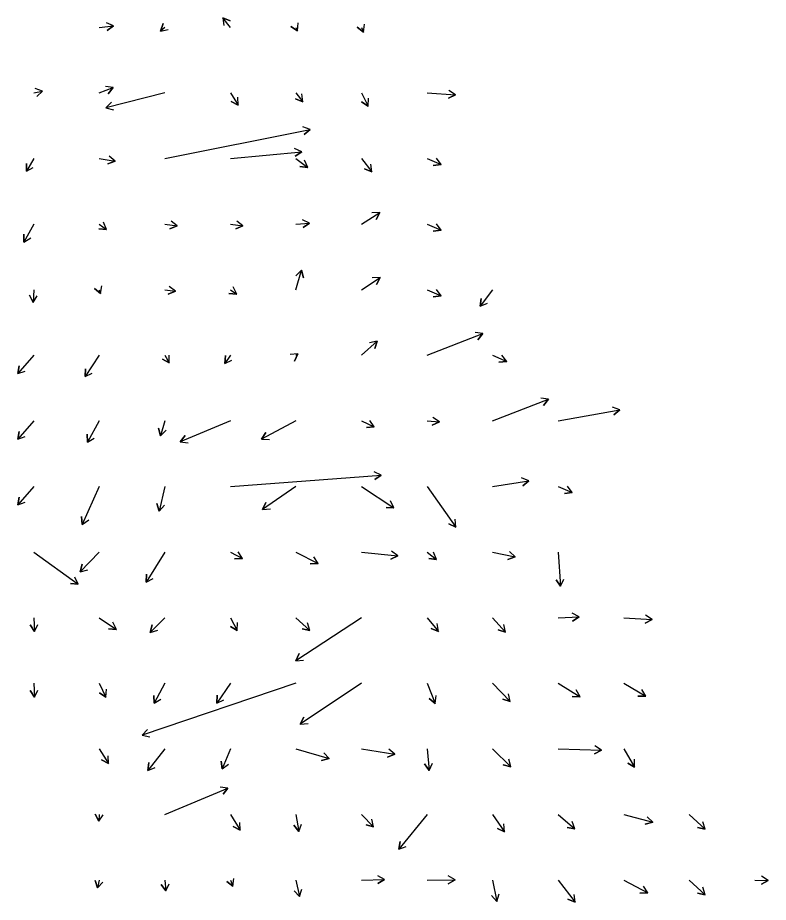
# Model space of a CAD drawing. Extents: x 954385 to 988206, y 1868364 to 1924553.
# Drawn here: x 959945 to 960517, y 1909852 to 1910526 of the extents above; entities that cross this region are included whole.
import ezdxf

# ---------------------------------------------------------------- set-up
doc = ezdxf.new("R2010")
doc.units = 0
doc.layers.add('Slopes', color=7, linetype='Continuous')

msp = doc.modelspace()

# ---------------------------------------------------------------- linework, layer by layer
at = {"layer": 'Slopes'}
for points in [[(960107.13, 1910518.93), (960101.51, 1910526.33), (960107.04, 1910524), (960101.51, 1910526.33), (960102.26, 1910520.37)], [(960007.13, 1910518.93), (960018.11, 1910520.1), (960013.26, 1910516.57), (960018.11, 1910520.1), (960012.62, 1910522.53)], [(960057.13, 1910518.93), (960053.87, 1910516.12), (960055.85, 1910521.78), (960053.87, 1910516.12), (960059.77, 1910517.24)], [(960157.13, 1910518.93), (960158.38, 1910516.42), (960153.38, 1910519.73), (960158.38, 1910516.42), (960158.75, 1910522.4)], [(960207.13, 1910518.93), (960208.59, 1910515.4), (960203.83, 1910519.05), (960208.59, 1910515.4), (960209.38, 1910521.35)], [(960007.13, 1910468.93), (960017.84, 1910473.07), (960014.07, 1910468.4), (960017.84, 1910473.07), (960011.91, 1910473.99)], [(959957.13, 1910468.93), (959963.88, 1910470.39), (959959.44, 1910466.36), (959963.88, 1910470.39), (959958.16, 1910472.22)], [(960057.13, 1910468.93), (960012.12, 1910457.68), (960016.44, 1910461.85), (960012.12, 1910457.68), (960017.89, 1910456.03)], [(960107.13, 1910468.93), (960113.2, 1910459.75), (960107.83, 1910462.43), (960113.2, 1910459.75), (960112.84, 1910465.74)], [(960157.13, 1910468.93), (960162.48, 1910462.23), (960156.9, 1910464.42), (960162.48, 1910462.23), (960161.58, 1910468.16)], [(960207.13, 1910468.93), (960212.16, 1910458.93), (960207.15, 1910462.22), (960212.16, 1910458.93), (960212.51, 1910464.92)], [(960257.13, 1910468.93), (960278.79, 1910467.52), (960273.41, 1910464.87), (960278.79, 1910467.52), (960273.8, 1910470.85)], [(960057.13, 1910418.93), (960168.07, 1910441.13), (960163.56, 1910437.17), (960168.07, 1910441.13), (960162.39, 1910443.05)], [(960107.13, 1910418.93), (960161.58, 1910424.14), (960156.69, 1910420.66), (960161.58, 1910424.14), (960156.12, 1910426.63)], [(959957.13, 1910418.93), (959951.61, 1910409.2), (959951.57, 1910415.2), (959951.61, 1910409.2), (959956.78, 1910412.24)], [(960007.13, 1910418.93), (960019.36, 1910417.06), (960013.77, 1910414.88), (960019.36, 1910417.06), (960014.67, 1910420.81)], [(960157.13, 1910418.93), (960166.16, 1910412.13), (960160.2, 1910412.86), (960166.16, 1910412.13), (960163.81, 1910417.65)], [(960207.13, 1910418.93), (960215.14, 1910408.75), (960209.57, 1910410.98), (960215.14, 1910408.75), (960214.29, 1910414.69)], [(960257.13, 1910418.93), (960267.9, 1910414.33), (960261.95, 1910413.61), (960267.9, 1910414.33), (960264.3, 1910419.13)], [(960057.13, 1910368.93), (960066.61, 1910367.63), (960061.06, 1910365.36), (960066.61, 1910367.63), (960061.87, 1910371.31)], [(960107.13, 1910368.93), (960116.76, 1910367.57), (960111.2, 1910365.33), (960116.76, 1910367.57), (960112.03, 1910371.27)], [(960157.13, 1910368.93), (960167.56, 1910369.79), (960162.63, 1910366.37), (960167.56, 1910369.79), (960162.14, 1910372.35)], [(960207.13, 1910368.93), (960221.04, 1910377.79), (960218.27, 1910372.46), (960221.04, 1910377.79), (960215.04, 1910377.52)], [(959957.13, 1910368.93), (959949.75, 1910355.32), (959949.59, 1910361.32), (959949.75, 1910355.32), (959954.86, 1910358.46)], [(960007.13, 1910368.93), (960012.74, 1910364.87), (960006.77, 1910365.48), (960012.74, 1910364.87), (960010.29, 1910370.34)], [(960257.13, 1910368.93), (960267.9, 1910364.33), (960261.95, 1910363.61), (960267.9, 1910364.33), (960264.3, 1910369.13)], [(960157.13, 1910318.93), (960161.39, 1910333.82), (960162.85, 1910328), (960161.39, 1910333.82), (960157.08, 1910329.65)], [(960207.13, 1910318.93), (960221.4, 1910328.33), (960218.71, 1910322.97), (960221.4, 1910328.33), (960215.41, 1910327.98)], [(959957.13, 1910318.93), (959956.62, 1910309.33), (959953.9, 1910314.68), (959956.62, 1910309.33), (959959.89, 1910314.36)], [(960007.13, 1910318.93), (960008.19, 1910316.08), (960003.57, 1910319.9), (960008.19, 1910316.08), (960009.19, 1910321.99)], [(960057.13, 1910318.93), (960065.26, 1910317.89), (960059.73, 1910315.57), (960065.26, 1910317.89), (960060.49, 1910321.52)], [(960107.13, 1910318.93), (960112.01, 1910315.65), (960106.02, 1910316.06), (960112.01, 1910315.65), (960109.37, 1910321.04)], [(960257.13, 1910318.93), (960267.9, 1910314.33), (960261.95, 1910313.61), (960267.9, 1910314.33), (960264.3, 1910319.13)], [(960307.13, 1910318.93), (960297.67, 1910306.35), (960298.39, 1910312.3), (960297.67, 1910306.35), (960303.19, 1910308.7)], [(960257.13, 1910268.93), (960299.76, 1910285.45), (960296, 1910280.78), (960299.76, 1910285.45), (960293.84, 1910286.37)], [(960207.13, 1910268.93), (960219.17, 1910279.72), (960217.3, 1910274.02), (960219.17, 1910279.72), (960213.29, 1910278.48)], [(960157.13, 1910268.93), (960158.7, 1910270.02), (960156.15, 1910264.59), (960158.7, 1910270.02), (960152.72, 1910269.51)], [(959957.13, 1910268.93), (959944.94, 1910255), (959946.1, 1910260.89), (959944.94, 1910255), (959950.62, 1910256.94)], [(960007.13, 1910268.93), (959996.33, 1910252.77), (959996.72, 1910258.75), (959996.33, 1910252.77), (960001.71, 1910255.42)], [(960057.13, 1910268.93), (960060.51, 1910263.11), (960055.31, 1910266.1), (960060.51, 1910263.11), (960060.49, 1910269.11)], [(960107.13, 1910268.93), (960102.95, 1910262.7), (960103.36, 1910268.69), (960102.95, 1910262.7), (960108.34, 1910265.34)], [(960307.13, 1910268.93), (960317.9, 1910264.33), (960311.95, 1910263.61), (960317.9, 1910264.33), (960314.3, 1910269.13)], [(960307.13, 1910218.93), (960349.76, 1910235.45), (960346, 1910230.78), (960349.76, 1910235.45), (960343.84, 1910236.37)], [(960357.13, 1910218.93), (960404.21, 1910227.44), (960399.63, 1910223.56), (960404.21, 1910227.44), (960398.56, 1910229.47)], [(959957.13, 1910218.93), (959944.94, 1910205), (959946.1, 1910210.89), (959944.94, 1910205), (959950.62, 1910206.94)], [(960007.13, 1910218.93), (959998.14, 1910202.75), (959998.04, 1910208.75), (959998.14, 1910202.75), (960003.28, 1910205.83)], [(960057.13, 1910218.93), (960053.81, 1910207.66), (960052.4, 1910213.49), (960053.81, 1910207.66), (960058.16, 1910211.8)], [(960107.13, 1910218.93), (960068.97, 1910203.04), (960072.61, 1910207.8), (960068.97, 1910203.04), (960074.92, 1910202.26)], [(960157.13, 1910218.93), (960130.97, 1910204.98), (960134.14, 1910210.07), (960130.97, 1910204.98), (960136.96, 1910204.77)], [(960207.13, 1910218.93), (960216.95, 1910214.37), (960210.98, 1910213.84), (960216.95, 1910214.37), (960213.5, 1910219.28)], [(960257.13, 1910218.93), (960266.55, 1910218.11), (960261.11, 1910215.57), (960266.55, 1910218.11), (960261.63, 1910221.55)], [(960107.13, 1910168.93), (960222.26, 1910177.53), (960217.3, 1910174.16), (960222.26, 1910177.53), (960216.86, 1910180.14)], [(959957.13, 1910168.93), (959944.94, 1910155), (959946.1, 1910160.89), (959944.94, 1910155), (959950.62, 1910156.94)], [(960007.13, 1910168.93), (959994.24, 1910140.06), (959993.62, 1910146.03), (959994.24, 1910140.06), (959999.1, 1910143.58)], [(960057.13, 1910168.93), (960052.93, 1910150.2), (960051.14, 1910155.93), (960052.93, 1910150.2), (960057, 1910154.61)], [(960157.13, 1910168.93), (960131.72, 1910151.45), (960134.3, 1910156.86), (960131.72, 1910151.45), (960137.7, 1910151.92)], [(960207.13, 1910168.93), (960231.86, 1910152.67), (960225.87, 1910153.02), (960231.86, 1910152.67), (960229.17, 1910158.03)], [(960257.13, 1910168.93), (960279.11, 1910138.03), (960273.65, 1910140.53), (960279.11, 1910138.03), (960278.54, 1910144.01)], [(960307.13, 1910168.93), (960334.8, 1910173.28), (960330.14, 1910169.51), (960334.8, 1910173.28), (960329.21, 1910175.43)], [(960357.13, 1910168.93), (960367.9, 1910164.33), (960361.95, 1910163.61), (960367.9, 1910164.33), (960364.3, 1910169.13)], [(959957.13, 1910118.93), (959991.1, 1910094.38), (959985.13, 1910094.99), (959991.1, 1910094.38), (959988.65, 1910099.86)], [(960007.13, 1910118.93), (959992.6, 1910103.85), (959994.04, 1910109.67), (959992.6, 1910103.85), (959998.36, 1910105.51)], [(960057.13, 1910118.93), (960042.9, 1910096.03), (960043.09, 1910102.03), (960042.9, 1910096.03), (960048.19, 1910098.86)], [(960107.13, 1910118.93), (960116.39, 1910114.02), (960110.39, 1910113.8), (960116.39, 1910114.02), (960113.2, 1910119.1)], [(960157.13, 1910118.93), (960174.12, 1910110.31), (960168.13, 1910109.99), (960174.12, 1910110.31), (960170.84, 1910115.34)], [(960207.13, 1910118.93), (960234.94, 1910116.05), (960229.46, 1910113.6), (960234.94, 1910116.05), (960230.08, 1910119.57)], [(960257.13, 1910118.93), (960264.45, 1910113.29), (960258.5, 1910114.08), (960264.45, 1910113.29), (960262.16, 1910118.83)], [(960307.13, 1910118.93), (960324.41, 1910115.24), (960318.71, 1910113.39), (960324.41, 1910115.24), (960319.96, 1910119.26)], [(960357.13, 1910118.93), (960358.97, 1910092.83), (960355.61, 1910097.8), (960358.97, 1910092.83), (960361.6, 1910098.22)], [(959957.13, 1910068.93), (959957.67, 1910058.33), (959954.41, 1910063.36), (959957.67, 1910058.33), (959960.4, 1910063.67)], [(960007.13, 1910068.93), (960020.22, 1910060.02), (960014.24, 1910060.46), (960020.22, 1910060.02), (960017.62, 1910065.42)], [(960057.13, 1910068.93), (960046.06, 1910057.74), (960047.58, 1910063.55), (960046.06, 1910057.74), (960051.84, 1910059.32)], [(960107.13, 1910068.93), (960112.38, 1910059.17), (960107.28, 1910062.33), (960112.38, 1910059.17), (960112.56, 1910065.17)], [(960207.13, 1910068.93), (960156.98, 1910036.15), (960159.69, 1910041.5), (960156.98, 1910036.15), (960162.97, 1910036.48)], [(960157.13, 1910068.93), (960167.71, 1910059.19), (960161.85, 1910060.51), (960167.71, 1910059.19), (960165.92, 1910064.92)], [(960257.13, 1910068.93), (960265.82, 1910058.48), (960260.19, 1910060.56), (960265.82, 1910058.48), (960264.8, 1910064.4)], [(960307.13, 1910068.93), (960317.04, 1910057.78), (960311.35, 1910059.67), (960317.04, 1910057.78), (960315.83, 1910063.66)], [(960357.13, 1910068.93), (960373.18, 1910069.46), (960368.08, 1910066.29), (960373.18, 1910069.46), (960367.88, 1910072.28)], [(960407.13, 1910068.93), (960428.79, 1910067.52), (960423.41, 1910064.87), (960428.79, 1910067.52), (960423.8, 1910070.85)], [(959957.13, 1910018.93), (959957.67, 1910008.33), (959954.41, 1910013.36), (959957.67, 1910008.33), (959960.4, 1910013.67)], [(960007.13, 1910018.93), (960012.29, 1910008.35), (960007.31, 1910011.71), (960012.29, 1910008.35), (960012.71, 1910014.34)], [(960157.13, 1910018.93), (960039.91, 1909979.28), (960043.87, 1909983.79), (960039.91, 1909979.28), (960045.8, 1909978.11)], [(960057.13, 1910018.93), (960048.95, 1910003.64), (960048.75, 1910009.64), (960048.95, 1910003.64), (960054.04, 1910006.8)], [(960107.13, 1910018.93), (960096.74, 1910003.76), (960097.2, 1910009.74), (960096.74, 1910003.76), (960102.15, 1910006.35)], [(960207.13, 1910018.93), (960160.44, 1909987.79), (960163.1, 1909993.17), (960160.44, 1909987.79), (960166.43, 1909988.17)], [(960257.13, 1910018.93), (960263.43, 1910003.6), (960258.68, 1910007.27), (960263.43, 1910003.6), (960264.23, 1910009.55)], [(960307.13, 1910018.93), (960320.65, 1910005.11), (960314.87, 1910006.73), (960320.65, 1910005.11), (960319.16, 1910010.92)], [(960357.13, 1910018.93), (960373.88, 1910008.71), (960367.89, 1910008.85), (960373.88, 1910008.71), (960371.01, 1910013.98)], [(960407.13, 1910018.93), (960424.05, 1910008.99), (960418.05, 1910009.04), (960424.05, 1910008.99), (960421.09, 1910014.21)], [(960007.13, 1909968.93), (960014.26, 1909957.7), (960008.94, 1909960.48), (960014.26, 1909957.7), (960014.01, 1909963.69)], [(960057.13, 1909968.93), (960044.19, 1909952.47), (960045.05, 1909958.41), (960044.19, 1909952.47), (960049.76, 1909954.7)], [(960107.13, 1909968.93), (960100.87, 1909953.67), (960100.07, 1909959.62), (960100.87, 1909953.67), (960105.62, 1909957.34)], [(960157.13, 1909968.93), (960182.5, 1909961.46), (960176.67, 1909960.05), (960182.5, 1909961.46), (960178.36, 1909965.8)], [(960207.13, 1909968.93), (960232.71, 1909964.83), (960227.11, 1909962.69), (960232.71, 1909964.83), (960228.06, 1909968.62)], [(960257.13, 1909968.93), (960258.77, 1909952.53), (960255.26, 1909957.41), (960258.77, 1909952.53), (960261.24, 1909958)], [(960307.13, 1909968.93), (960321.04, 1909955.2), (960315.23, 1909956.71), (960321.04, 1909955.2), (960319.45, 1909960.98)], [(960357.13, 1909968.93), (960390.22, 1909968.01), (960384.94, 1909965.15), (960390.22, 1909968.01), (960385.11, 1909971.15)], [(960407.13, 1909968.93), (960415.45, 1909955.01), (960410.21, 1909957.93), (960415.45, 1909955.01), (960415.36, 1909961.01)], [(960057.13, 1909918.93), (960105.22, 1909939.05), (960101.59, 1909934.27), (960105.22, 1909939.05), (960099.27, 1909939.81)], [(960007.13, 1909918.93), (960006.87, 1909913.72), (960004.13, 1909919.06), (960006.87, 1909913.72), (960010.13, 1909918.76)], [(960107.13, 1909918.93), (960114.5, 1909906.86), (960109.23, 1909909.73), (960114.5, 1909906.86), (960114.35, 1909912.86)], [(960157.13, 1909918.93), (960159.25, 1909906.02), (960155.45, 1909910.66), (960159.25, 1909906.02), (960161.37, 1909911.63)], [(960207.13, 1909918.93), (960216.44, 1909909.48), (960210.65, 1909911.08), (960216.44, 1909909.48), (960214.93, 1909915.29)], [(960257.13, 1909918.93), (960235.61, 1909892.46), (960236.56, 1909898.38), (960235.61, 1909892.46), (960241.21, 1909894.6)], [(960307.13, 1909918.93), (960316.21, 1909905.73), (960310.8, 1909908.31), (960316.21, 1909905.73), (960315.74, 1909911.71)], [(960357.13, 1909918.93), (960369.84, 1909907.96), (960363.95, 1909909.09), (960369.84, 1909907.96), (960367.87, 1909913.63)], [(960407.13, 1909918.93), (960429.35, 1909912.95), (960423.55, 1909911.4), (960429.35, 1909912.95), (960425.11, 1909917.2)], [(960457.13, 1909918.93), (960469.17, 1909907.67), (960463.33, 1909909.03), (960469.17, 1909907.67), (960467.43, 1909913.41)], [(960207.13, 1909868.93), (960224.79, 1909869.34), (960219.66, 1909866.22), (960224.79, 1909869.34), (960219.52, 1909872.22)], [(960007.13, 1909868.93), (960005.89, 1909862.89), (960004, 1909868.59), (960005.89, 1909862.89), (960009.87, 1909867.38)], [(960057.13, 1909868.93), (960057.94, 1909860.66), (960054.45, 1909865.54), (960057.94, 1909860.66), (960060.42, 1909866.12)], [(960107.13, 1909868.93), (960109.11, 1909864.17), (960104.34, 1909867.82), (960109.11, 1909864.17), (960109.89, 1909870.12)], [(960157.13, 1909868.93), (960159.77, 1909856.29), (960155.77, 1909860.76), (960159.77, 1909856.29), (960161.65, 1909861.99)], [(960257.13, 1909868.93), (960278.55, 1909869.1), (960273.38, 1909866.06), (960278.55, 1909869.1), (960273.33, 1909872.06)], [(960307.13, 1909868.93), (960310.34, 1909852.63), (960306.4, 1909857.15), (960310.34, 1909852.63), (960312.28, 1909858.31)], [(960357.13, 1909868.93), (960370.16, 1909851.95), (960364.62, 1909854.25), (960370.16, 1909851.95), (960369.38, 1909857.9)], [(960407.13, 1909868.93), (960425.46, 1909859.13), (960419.46, 1909858.93), (960425.46, 1909859.13), (960422.29, 1909864.22)], [(960457.13, 1909868.93), (960469.17, 1909857.67), (960463.33, 1909859.03), (960469.17, 1909857.67), (960467.43, 1909863.41)], [(960507.13, 1909868.93), (960517.44, 1909868.63), (960512.16, 1909865.78), (960517.44, 1909868.63), (960512.34, 1909871.78)]]:
    msp.add_lwpolyline(points, dxfattribs=at)

doc.saveas('drawing.dxf')
